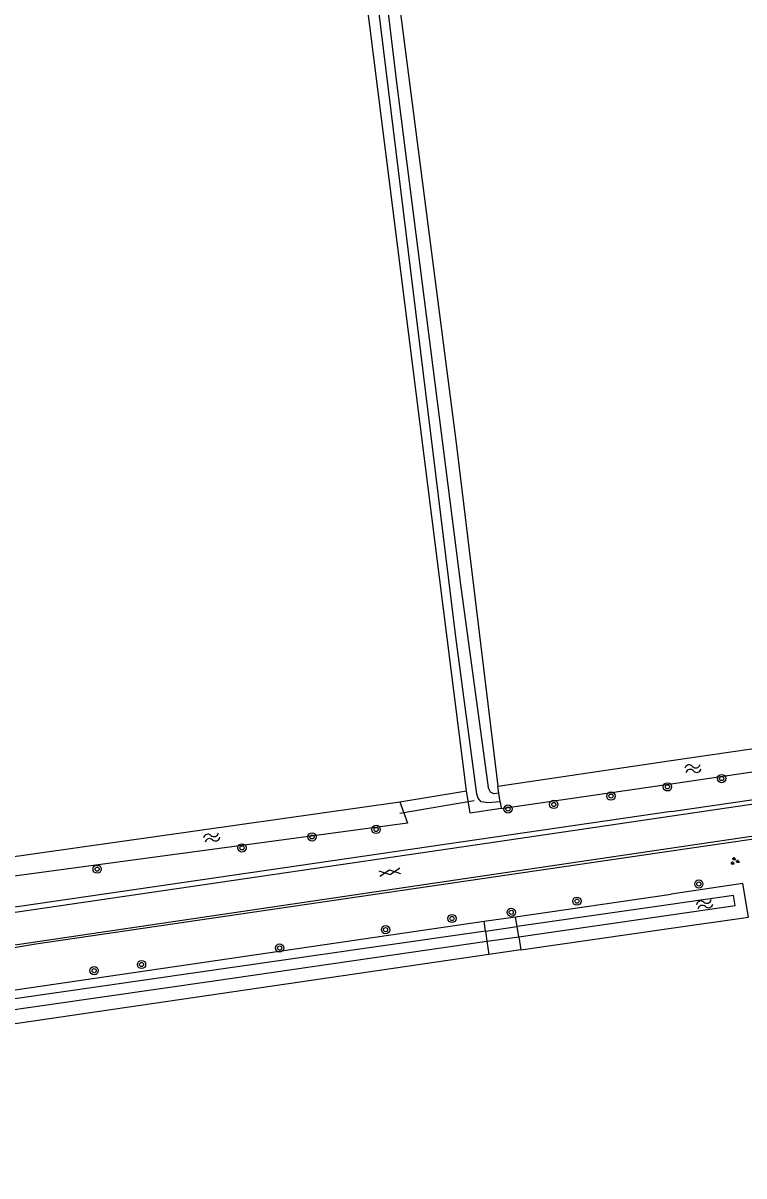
# Model space of a CAD drawing. Extents: x 136000 to 141000, y 400494 to 402006.
# Drawn here: x 138937.5 to 139007, y 401435.6 to 401546.8 of the extents above; entities that cross this region are included whole.
import ezdxf

# ---------------------------------------------------------------- set-up
doc = ezdxf.new("R2010")
doc.units = 0
for name, color, linetype in [('gg-afsc-erfafscheiding', 7, 'Continuous'), ('gg-knt-verharding', 7, 'Continuous'), ('gg-kntw-bovenkant insteek waterloop', 7, 'Continuous'), ('gg-kntw-waterlijn', 7, 'Continuous'), ('gg-kwrk-duiker nz buis', 7, 'Continuous'), ('gt-grn-vlakafsluiter', 7, 'Continuous'), ('gt-symb-boom', 7, 'Continuous'), ('gt-symb-gesloten verharding', 7, 'Continuous'), ('gt-symb-groenvak', 7, 'Continuous'), ('gt-symb-watersymbool', 7, 'Continuous'), ('gx-grn-maaiveld', 7, 'Continuous')]:
    doc.layers.add(name, color=color, linetype=linetype)

# ---------------------------------------------------------------- blocks, each defined once
blk = doc.blocks.new('gt0-BOOM')
at = {"layer": 'gt-symb-boom'}
for radius in [0.4, 0.2]:
    blk.add_circle((0, 0), radius, dxfattribs=at)
blk = doc.blocks.new('gt0-WA')
at = {"layer": 'gt-symb-watersymbool'}
for centre, start, end in [((-0.32, 0.02), 28.0725, 151.9275), ((0.43, 0.42), 208.0725, 331.9275), ((-0.32, -0.43), 28.0725, 151.9275), ((0.43, -0.03), 208.0725, 331.9275)]:
    blk.add_arc(centre, 0.425, start, end, dxfattribs=at)
blk = doc.blocks.new('gt0-GRVAK')
at = {"layer": 'gt-symb-groenvak'}
for p, q in [((-0.11, 0.19), (-0.23, 0.24)), ((-0.18, 0.15), (0.09, 0.15)), ((-0.09, 0.21), (-0.16, 0.32)), ((-0.05, 0.21), (-0.05, 0.39)), ((0, 0.21), (0.06, 0.32)), ((0.02, 0.19), (0.13, 0.24)), ((0.26, -0.05), (0.2, 0.06)), ((0.3, -0.05), (0.3, 0.13)), ((0.35, -0.05), (0.41, 0.06)), ((-0.24, -0.23), (-0.36, -0.18)), ((-0.32, -0.26), (-0.05, -0.26)), ((-0.23, -0.21), (-0.29, -0.09)), ((-0.18, -0.2), (-0.18, -0.02)), ((-0.14, -0.21), (-0.07, -0.09)), ((-0.12, -0.23), (0, -0.18)), ((0.24, -0.07), (0.12, -0.02)), ((0.17, -0.11), (0.44, -0.11)), ((0.37, -0.07), (0.49, -0.02))]:
    blk.add_line(p, q, dxfattribs=at)
blk = doc.blocks.new('gt0-GESVH1')
at = {"layer": 'gt-symb-gesloten verharding'}
for p, q in [((-0.99, -0.26), (0.01, 0.24)), ((0.01, -0.26), (-0.99, 0.24)), ((0.01, 0.24), (1.01, -0.26)), ((1.01, 0.24), (0.01, -0.26))]:
    blk.add_line(p, q, dxfattribs=at)

msp = doc.modelspace()

# ---------------------------------------------------------------- linework, layer by layer
at = {"layer": 'gg-afsc-erfafscheiding'}
msp.add_line((138973.83, 401471.67), (138980.26, 401472.76), dxfattribs=at)
at = {"layer": 'gg-knt-verharding'}
for p, q in [((139000, 401470.74), (139016.02, 401473.11)), ((139020.94, 401469.98), (139000, 401466.92))]:
    msp.add_line(p, q, dxfattribs=at)
for points in [[(139222.23, 401499.14), (139188.76, 401495.17), (139164.43, 401492.24), (139131.43, 401488.35), (139108.59, 401485.6), (139089.05, 401483.03), (139056.71, 401478.61), (139031.77, 401474.98), (138981.09, 401467.52), (138910.77, 401457.2), (138872.12, 401451.61)], [(139000, 401470.74), (138917.06, 401458.67), (138901.42, 401456.19), (138872.06, 401451.96)], [(138872.59, 401448.64), (138924.26, 401456.07), (139018.44, 401469.94), (139020.41, 401470.19), (139020.94, 401469.98)], [(139000, 401466.92), (138938.71, 401457.96), (138926.88, 401455.96), (138872.65, 401448.23)]]:
    msp.add_lwpolyline(points, dxfattribs=at)
at = {"layer": 'gg-kntw-bovenkant insteek waterloop'}
for p, q in [((139000, 401475.67), (139016.89, 401478.15)), ((138983.3, 401473.21), (139000, 401475.67)), ((138983.62, 401471.03), (139000, 401473.43)), ((138931.87, 401465.74), (138973.83, 401471.67)), ((138985.01, 401460.6), (139000, 401462.79)), ((138981.96, 401460.16), (138985.01, 401460.6)), ((139000, 401459.51), (139007.47, 401460.57)), ((138985.52, 401457.39), (139000, 401459.51)), ((138985.52, 401457.39), (138982.43, 401456.94))]:
    msp.add_line(p, q, dxfattribs=at)
for points in [[(138961.72, 401640.04), (138961.81, 401638.73), (138967.15, 401599.92), (138979.26, 401506.29), (138983.3, 401473.21)], [(138980.26, 401472.76), (138964.27, 401599.53), (138963.43, 401605.63), (138959.5, 401639.51)], [(139000, 401473.43), (139017.4, 401475.98), (139016.89, 401478.15)], [(138983.62, 401471.03), (138980.62, 401470.59), (138980.26, 401472.76)], [(138973.83, 401471.67), (138974.58, 401469.64), (138932.56, 401463.98), (138931.87, 401465.74)], [(139007.47, 401460.57), (139006.92, 401463.8), (139000, 401462.79)], [(138832.77, 401438.5), (138934.05, 401453.17), (138981.96, 401460.16)], [(138982.43, 401456.94), (138934.52, 401449.95), (138832.77, 401435.59)]]:
    msp.add_lwpolyline(points, dxfattribs=at)
at = {"layer": 'gg-kntw-waterlijn'}
for p, q in [((138983.52, 401471.7), (138983.4, 401472.52)), ((138982.1, 401459.21), (138985.16, 401459.65)), ((138982.23, 401458.23), (138985.32, 401458.67))]:
    msp.add_line(p, q, dxfattribs=at)
for points in [[(138981.19, 401472.9), (138979.24, 401487.59), (138970.11, 401561.91), (138960.21, 401642.44), (138952.09, 401708.59), (138953.14, 401708.72), (138960.77, 401643.02), (138967.19, 401593.7), (138973.53, 401541.08), (138979.7, 401492.65), (138982.35, 401473.07)], [(138983.52, 401471.7), (138982.32, 401471.58), (138981.69, 401471.7), (138981.38, 401472.03), (138981.25, 401472.45), (138981.19, 401472.9)], [(138983.4, 401472.52), (138982.9, 401472.47), (138982.57, 401472.62), (138982.35, 401473.07)], [(138985.32, 401458.67), (139006.17, 401461.67), (139006.03, 401462.65), (138985.17, 401459.65)], [(138982.1, 401459.21), (138971.12, 401457.63), (138889.29, 401445.86), (138848.54, 401440), (138833.54, 401437.84), (138833.49, 401436.66), (138880.68, 401443.62), (138955.88, 401454.43), (138982.23, 401458.23)]]:
    msp.add_lwpolyline(points, dxfattribs=at)
at = {"layer": 'gg-kwrk-duiker nz buis'}
msp.add_line((138981, 401471.79), (138973.83, 401470.57), dxfattribs=at)
at = {"layer": 'gt-grn-vlakafsluiter'}
for p, q in [((138983.4, 401472.52), (138983.3, 401473.21)), ((138983.52, 401471.7), (138983.62, 401471.03)), ((138982.1, 401459.21), (138981.96, 401460.16)), ((138985.16, 401459.65), (138985.01, 401460.6)), ((138985.32, 401458.67), (138985.17, 401459.65)), ((138982.1, 401459.21), (138982.23, 401458.23)), ((138985.32, 401458.67), (138985.52, 401457.39)), ((138982.23, 401458.23), (138982.43, 401456.94))]:
    msp.add_line(p, q, dxfattribs=at)
at = {"layer": 'gx-grn-maaiveld'}
for p, q in [((138985.17, 401459.65), (138985.16, 401459.65)), ((138985.32, 401458.67), (138985.32, 401458.67))]:
    msp.add_line(p, q, dxfattribs=at)

# ---------------------------------------------------------------- block references
at = {"layer": 'gt-symb-boom'}
for p in [(139004.88, 401473.93), (138999.65, 401473.13), (138988.69, 401471.43), (138994.2, 401472.24), (138984.27, 401470.99), (138965.37, 401468.3), (138971.55, 401469.02), (138958.61, 401467.24), (138944.64, 401465.19), (139002.68, 401463.76), (138990.92, 401462.1), (138978.87, 401460.43), (138984.58, 401461.02), (138972.46, 401459.35), (138962.24, 401457.58), (138948.92, 401455.99), (138944.35, 401455.4)]:
    msp.add_blockref('gt0-BOOM', p, dxfattribs=at)
at = {"layer": 'gt-symb-gesloten verharding', "rotation": -172.00768607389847}
msp.add_blockref('gt0-GESVH1', (138972.88, 401464.88), dxfattribs=at)
at = {"layer": 'gt-symb-groenvak'}
msp.add_blockref('gt0-GRVAK', (139006.13, 401465.96), dxfattribs=at)
at = {"layer": 'gt-symb-watersymbool'}
for p, rotation in [((139002.06, 401474.88), 12.82712341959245), ((138955.64, 401468.22), 18.851835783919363), ((139003.18, 401461.78), 19.033079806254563)]:
    msp.add_blockref('gt0-WA', p, dxfattribs=dict(at, rotation=rotation))

doc.saveas('drawing.dxf')
